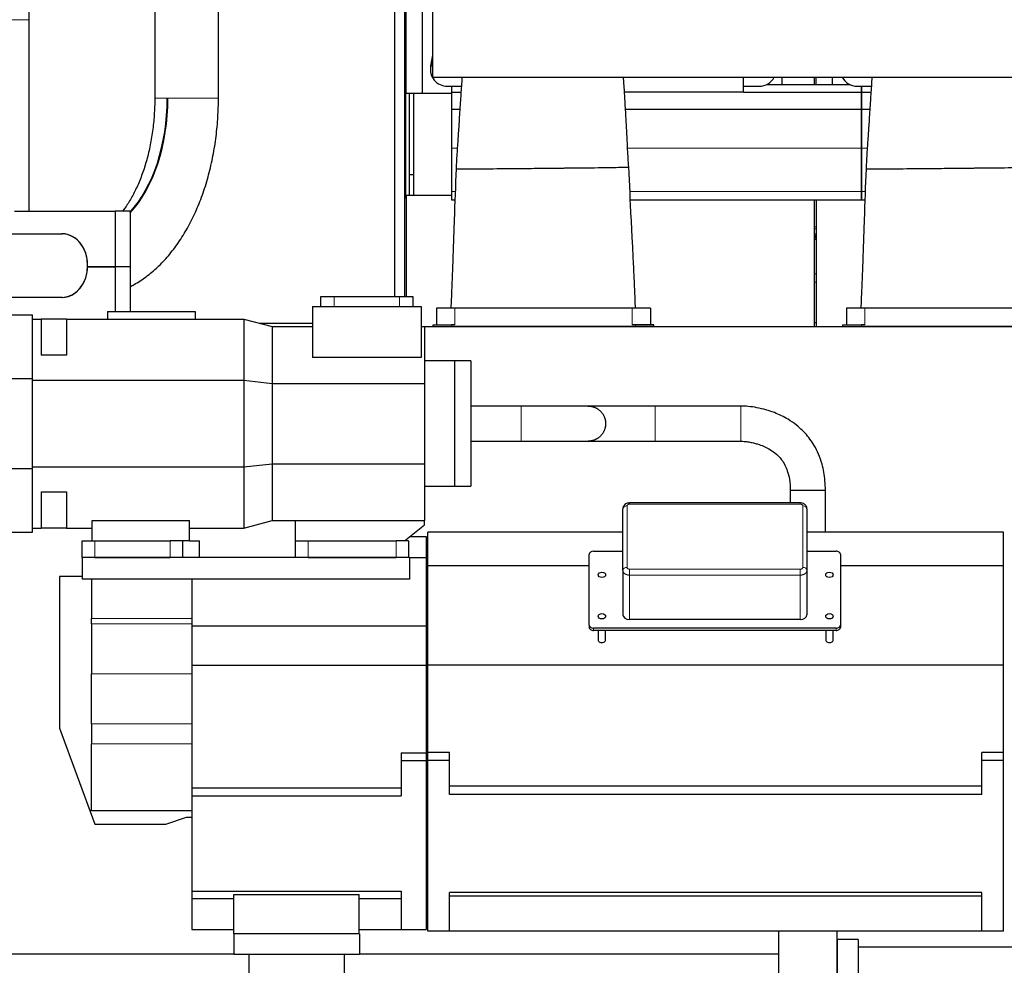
# Model space of a CAD drawing. Header units: inches. Extents: x 0 to 17820, y -10 to 12600.
# Tile 319 of 338: x 11968 to 13145, y 9274 to 10405. Entities that reach past the tile are written whole.
import ezdxf

# ---------------------------------------------------------------- set-up
doc = ezdxf.new("R2010")
doc.units = ezdxf.units.IN
doc.layers.add('1', color=7, linetype='Continuous', true_color=0xffffff)

msp = doc.modelspace()

# ---------------------------------------------------------------- linework, layer by layer
at = {"layer": '1', "color": 2, "linetype": 'Continuous', "lineweight": 25}
for p, q in [((12461.913, 10717.005), (12461.913, 10336.275)), ((12205.963, 10310.854), (12205.963, 10670.854)), ((12129.863, 10636.367), (12129.863, 10310.854)), ((12416.372, 10579.854), (12416.372, 10073.855)), ((12428.372, 10579.854), (12428.372, 10073.855)), ((12430.414, 10316.854), (12430.414, 10582.854)), ((12449.414, 10564.854), (12449.414, 10316.854)), ((12429.413, 10427.069), (12429.413, 10397.884)), ((11979.413, 10419.854), (11979.413, 10404.854)), ((11979.413, 10404.854), (11979.413, 10175.855)), ((12428.372, 10397.884), (12429.413, 10397.884)), ((12429.413, 10397.884), (12429.413, 10192.869)), ((12461.913, 10362.598), (12459.761, 10351.586)), ((12461.913, 10360.027), (12459.761, 10349.015)), ((12459.392, 10347.778), (12459.392, 10345.207)), ((12461.913, 10336.275), (14672.411, 10336.275)), ((12833.413, 10318.194), (12833.413, 10336.276)), ((12879.414, 10336.275), (12879.414, 10327.355)), ((12918.414, 10327.357), (12918.414, 10336.276)), ((12920.414, 10327.357), (12920.414, 10336.276)), ((12939.414, 10336.275), (12939.414, 10327.355)), ((12479.392, 10325.283), (12484.413, 10325.283)), ((12484.413, 10325.283), (12484.413, 10318.349)), ((12484.413, 10325.283), (12496.298, 10325.283)), ((12833.413, 10325.283), (12852.413, 10325.283)), ((12861.292, 10327.354), (12960.514, 10327.354)), ((12969.392, 10325.283), (12974.413, 10325.283)), ((12974.413, 10318.349), (12974.413, 10325.283)), ((12974.413, 10325.283), (12974.413, 10318.349)), ((12974.413, 10325.283), (12986.298, 10325.283)), ((12144.767, 10310.854), (12145.569, 10310.854)), ((12430.414, 10316.854), (12449.414, 10316.854)), ((12433.913, 10316.853), (12433.913, 10219.629)), ((12439.186, 10316.854), (12439.186, 10194.854)), ((12449.414, 10316.854), (12484.418, 10316.854)), ((12484.413, 10318.349), (12484.413, 10297.767)), ((12484.413, 10318.349), (12495.838, 10318.349)), ((12833.413, 10318.194), (12691.284, 10318.194)), ((12833.413, 10318.349), (12974.413, 10318.349)), ((12974.413, 10297.767), (12974.413, 10318.349)), ((12974.413, 10318.349), (12974.413, 10297.767)), ((12974.413, 10318.349), (12985.838, 10318.349)), ((12484.413, 10297.767), (12494.497, 10297.767)), ((12484.413, 10297.767), (12484.413, 10251.304)), ((12692.525, 10297.767), (12974.413, 10297.767)), ((12974.413, 10251.304), (12974.413, 10297.767)), ((12974.413, 10297.767), (12984.497, 10297.767)), ((12974.413, 10297.767), (12974.413, 10251.304)), ((12484.413, 10251.304), (12484.413, 10199.329)), ((12974.413, 10199.329), (12974.413, 10251.304)), ((12974.413, 10251.304), (12974.413, 10199.329)), ((12433.913, 10219.629), (12433.913, 10194.853)), ((12433.913, 10219.629), (12439.195, 10219.629)), ((12428.364, 10191.811), (12430.411, 10191.811)), ((12428.372, 10192.869), (12429.413, 10192.869)), ((12430.414, 10194.854), (12430.414, 10073.856)), ((12430.414, 10194.854), (12484.424, 10194.854)), ((12484.413, 10199.329), (12484.413, 10189.354)), ((12974.413, 10189.354), (12974.413, 10199.329)), ((12974.413, 10199.329), (12974.413, 10189.354)), ((12484.413, 10189.354), (12488.616, 10189.354)), ((12698.313, 10189.354), (12974.413, 10189.354)), ((12918.414, 10037.854), (12918.414, 10189.354)), ((12920.414, 10189.354), (12920.414, 10037.854)), ((12974.413, 10189.354), (12978.616, 10189.354)), ((11962.222, 10175.854), (12082.468, 10175.854)), ((12100.402, 10175.854), (12082.468, 10175.854)), ((12082.468, 10175.854), (12082.468, 10109.354)), ((12100.402, 10175.854), (12100.402, 10109.354)), ((11937.377, 10148.9), (12019.576, 10148.9)), ((12918.419, 10145.003), (12920.416, 10145.003)), ((12918.429, 10146.017), (12920.428, 10146.017)), ((12049.652, 10109.354), (12082.468, 10109.354)), ((12082.468, 10109.354), (12049.652, 10109.354)), ((12100.402, 10109.354), (12082.468, 10109.354)), ((12082.468, 10109.354), (12082.468, 10055.854)), ((12100.402, 10109.354), (12082.468, 10109.354)), ((12100.402, 10109.354), (12100.402, 10055.854)), ((12430.413, 10101.146), (12430.413, 10091.148)), ((12430.413, 10091.148), (12430.413, 10073.853)), ((12328.213, 10073.854), (12344.213, 10073.854)), ((12328.213, 10061.854), (12328.213, 10073.854)), ((12344.213, 10073.854), (12422.213, 10073.854)), ((12422.213, 10073.854), (12438.213, 10073.854)), ((12438.213, 10073.854), (12438.213, 10061.854)), ((12019.576, 10072.807), (11937.377, 10072.807)), ((12318.213, 10061.854), (12448.213, 10061.854)), ((12318.213, 10061.854), (12318.213, 10000.903)), ((12448.213, 10061.854), (12448.213, 10000.903)), ((11953.213, 10051.854), (11983.813, 10051.854)), ((11983.813, 9975.702), (11983.813, 10051.854)), ((12073.213, 10055.854), (12073.213, 10046.854)), ((12073.213, 10055.854), (12178.213, 10055.854)), ((12178.213, 10055.854), (12178.213, 10046.854)), ((12466.413, 10059.854), (12466.413, 10039.844)), ((12488.413, 10059.854), (12466.413, 10059.854)), ((12700.413, 10059.854), (12488.413, 10059.854)), ((12722.413, 10059.854), (12700.413, 10059.854)), ((12722.413, 10059.854), (12722.413, 10039.844)), ((12956.413, 10059.854), (12956.413, 10039.844)), ((12978.413, 10059.854), (12956.413, 10059.854)), ((13190.413, 10059.854), (12978.413, 10059.854)), ((11983.813, 10046.854), (11994.213, 10046.854)), ((12024.213, 10046.854), (11994.213, 10046.854)), ((11994.213, 10046.854), (11994.213, 10003.63)), ((12024.213, 10046.854), (12024.213, 10003.63)), ((12024.213, 10046.854), (12236.213, 10046.854)), ((12236.213, 10046.854), (12270.213, 10037.854)), ((12236.213, 10046.854), (12236.213, 9973.63)), ((12255.098, 10041.854), (12318.211, 10041.854)), ((12270.208, 10037.854), (12318.207, 10037.854)), ((12270.213, 10037.854), (12318.213, 10037.854)), ((12270.213, 10037.854), (12270.213, 9969.903)), ((12448.213, 10037.854), (12452.213, 10037.854)), ((12452.213, 10037.854), (12452.213, 9969.903)), ((12452.238, 10037.854), (13978.041, 10037.854)), ((12462.413, 10039.844), (12484.413, 10039.844)), ((12462.413, 10037.854), (12462.413, 10039.844)), ((12462.413, 10037.854), (12484.413, 10037.854)), ((12488.413, 10039.844), (12484.413, 10039.844)), ((12704.413, 10037.854), (12484.413, 10037.854)), ((12704.413, 10039.844), (12700.413, 10039.844)), ((12726.413, 10039.844), (12704.413, 10039.844)), ((12726.413, 10037.854), (12704.413, 10037.854)), ((12726.413, 10037.854), (12726.413, 10039.844)), ((12918.457, 10042.667), (12920.443, 10042.667)), ((12952.413, 10039.844), (12974.413, 10039.844)), ((12952.413, 10037.854), (12952.413, 10039.844)), ((12952.413, 10037.854), (12974.413, 10037.854)), ((12978.413, 10039.844), (12974.413, 10039.844)), ((13194.413, 10037.854), (12974.413, 10037.854)), ((12024.213, 10003.63), (11994.213, 10003.63)), ((12448.213, 10000.903), (12318.213, 10000.903)), ((12488.213, 9996.854), (12452.213, 9996.854)), ((12507.713, 9996.854), (12488.213, 9996.854)), ((12488.213, 9996.854), (12488.213, 9921.854)), ((12488.213, 9996.854), (12488.213, 9921.854)), ((12507.713, 9996.854), (12507.713, 9921.854)), ((11953.213, 9975.702), (11983.813, 9975.702)), ((11983.813, 9868.006), (11983.813, 9975.702)), ((11983.813, 9973.63), (12236.213, 9973.63)), ((12236.213, 9973.63), (12270.213, 9969.903)), ((12236.213, 9973.63), (12236.213, 9870.077)), ((12270.213, 9969.903), (12452.213, 9969.903)), ((12270.213, 9969.903), (12270.213, 9873.805)), ((12452.213, 9969.903), (12452.213, 9873.805)), ((12488.213, 9921.854), (12488.213, 9846.854)), ((12488.213, 9921.854), (12488.213, 9846.854)), ((12507.713, 9921.854), (12507.713, 9846.854)), ((12236.213, 9870.077), (12270.213, 9873.805)), ((12270.213, 9873.805), (12452.213, 9873.805)), ((12270.213, 9873.805), (12270.213, 9805.854)), ((12452.213, 9873.805), (12452.213, 9805.854)), ((11953.213, 9868.006), (11983.813, 9868.006)), ((11983.813, 9870.077), (12236.213, 9870.077)), ((11983.813, 9791.854), (11983.813, 9868.006)), ((12236.213, 9870.077), (12236.213, 9796.854)), ((11994.213, 9840.077), (11994.213, 9796.854)), ((11994.213, 9840.077), (12024.213, 9840.077)), ((12024.213, 9840.077), (12024.213, 9796.854)), ((12452.213, 9846.854), (12488.213, 9846.854)), ((12488.213, 9846.854), (12507.713, 9846.854)), ((12901.313, 9827.007), (12697.304, 9827.007)), ((12689.308, 9746.345), (12689.308, 9819.887)), ((12909.308, 9819.887), (12909.308, 9746.345)), ((12055.213, 9781.854), (12055.213, 9805.847)), ((12055.213, 9805.847), (12171.213, 9805.847)), ((12171.213, 9781.854), (12171.213, 9805.847)), ((12236.213, 9796.854), (12270.213, 9805.854)), ((12270.213, 9805.854), (12298.213, 9805.854)), ((12298.213, 9781.854), (12298.213, 9805.854)), ((12298.213, 9805.854), (12452.213, 9805.854)), ((12452.213, 9800.854), (12452.213, 9805.854)), ((11953.213, 9791.854), (11983.813, 9791.854)), ((11983.813, 9796.854), (11994.213, 9796.854)), ((12024.213, 9796.854), (11994.213, 9796.854)), ((12024.213, 9796.854), (12055.213, 9796.854)), ((12171.213, 9796.854), (12236.213, 9796.854)), ((12428.213, 9781.854), (12452.213, 9800.854)), ((12456.213, 9751.854), (12456.213, 9791.854)), ((12689.316, 9791.854), (12456.213, 9791.854)), ((13144.213, 9791.854), (12909.304, 9791.854)), ((13144.213, 9751.854), (13144.213, 9791.854)), ((12043.213, 9781.854), (12058.213, 9781.854)), ((12043.213, 9761.854), (12043.213, 9781.854)), ((12058.213, 9781.854), (12148.213, 9781.854)), ((12163.213, 9781.854), (12148.213, 9781.854)), ((12171.213, 9781.854), (12163.213, 9781.854)), ((12163.213, 9781.854), (12163.213, 9761.854)), ((12171.213, 9781.854), (12183.213, 9781.854)), ((12183.213, 9761.854), (12183.213, 9781.854)), ((12298.213, 9781.854), (12313.213, 9781.854)), ((12298.213, 9761.854), (12298.213, 9781.854)), ((12313.213, 9781.854), (12418.213, 9781.854)), ((12433.213, 9781.854), (12418.213, 9781.854)), ((12433.213, 9781.854), (12433.213, 9761.854)), ((12434.529, 9786.854), (12454.213, 9786.854)), ((12454.213, 9786.854), (12454.213, 9761.854)), ((12654.241, 9769.28), (12689.308, 9769.28)), ((12909.305, 9769.28), (12944.241, 9769.28)), ((12434.213, 9761.854), (12043.213, 9761.854)), ((12043.213, 9761.854), (12043.213, 9735.848)), ((12058.213, 9761.854), (12148.213, 9761.854)), ((12313.213, 9761.854), (12418.213, 9761.854)), ((12434.213, 9761.854), (12454.213, 9761.854)), ((12434.213, 9761.854), (12434.213, 9735.848)), ((12454.213, 9761.854), (12454.213, 9679.854)), ((12649.241, 9680.892), (12649.241, 9765.745)), ((12949.241, 9765.745), (12949.241, 9680.892)), ((12456.213, 9632.854), (12456.213, 9751.854)), ((12649.251, 9751.854), (12456.213, 9751.854)), ((12689.308, 9746.345), (12689.308, 9693.312)), ((12909.308, 9746.345), (12909.308, 9693.312)), ((13144.213, 9751.854), (12949.24, 9751.854)), ((13144.213, 9632.854), (13144.213, 9751.854)), ((12016.213, 9738.854), (12016.213, 9557.854)), ((12043.216, 9738.854), (12016.213, 9738.854)), ((12434.213, 9735.848), (12043.213, 9735.848)), ((12054.213, 9735.848), (12054.213, 9688.738)), ((12174.213, 9735.848), (12174.213, 9679.854)), ((12054.213, 9682.525), (12054.213, 9688.738)), ((12901.313, 9687.657), (12697.304, 9687.657)), ((12054.213, 9682.525), (12054.213, 9622.7)), ((12174.213, 9679.854), (12174.213, 9632.854)), ((12174.213, 9679.854), (12454.213, 9679.854)), ((12454.213, 9679.854), (12454.213, 9632.854)), ((12649.241, 9680.892), (12649.241, 9678.063)), ((12944.241, 9677.356), (12654.241, 9677.356)), ((12944.241, 9674.528), (12654.241, 9674.528)), ((12659.741, 9674.528), (12659.741, 9663.214)), ((12668.741, 9663.214), (12668.741, 9674.528)), ((12931.741, 9674.528), (12931.741, 9663.214)), ((12940.741, 9663.214), (12940.741, 9674.528)), ((12949.241, 9680.892), (12949.241, 9678.063)), ((12174.213, 9632.854), (12174.213, 9486.232)), ((12174.213, 9632.854), (12454.213, 9632.854)), ((12454.213, 9632.854), (12454.213, 9528.232)), ((12456.213, 9528.768), (12456.213, 9632.854)), ((13144.213, 9632.854), (12456.213, 9632.854)), ((13144.213, 9528.768), (13144.213, 9632.854)), ((12054.213, 9562.7), (12054.213, 9622.7)), ((12016.213, 9557.854), (12058.069, 9442.854)), ((12054.213, 9562.7), (12054.213, 9538.854)), ((12054.213, 9458.854), (12054.213, 9538.854)), ((12424.213, 9528.232), (12454.213, 9528.232)), ((12424.213, 9528.232), (12424.213, 9518.854)), ((12454.213, 9528.232), (12454.213, 9518.854)), ((12456.213, 9518.854), (12456.213, 9528.768)), ((12482.213, 9528.768), (12456.213, 9528.768)), ((12482.213, 9518.854), (12482.213, 9528.768)), ((13118.213, 9518.854), (13118.213, 9528.768)), ((13144.213, 9528.768), (13118.213, 9528.768)), ((13144.213, 9518.854), (13144.213, 9528.768)), ((12424.213, 9518.854), (12424.213, 9476.854)), ((12424.213, 9518.854), (12454.213, 9518.854)), ((12454.213, 9518.854), (12454.213, 9316.854)), ((12456.213, 9314.854), (12456.213, 9518.854)), ((12482.213, 9518.854), (12456.213, 9518.854)), ((12482.213, 9478.354), (12482.213, 9518.854)), ((13118.213, 9478.354), (13118.213, 9518.854)), ((13144.213, 9518.854), (13118.213, 9518.854)), ((13144.213, 9314.854), (13144.213, 9518.854)), ((12174.213, 9486.232), (12424.213, 9486.232)), ((12174.213, 9486.232), (12174.213, 9476.854)), ((13118.213, 9488.268), (12482.213, 9488.268)), ((12174.213, 9476.854), (12174.213, 9362.854)), ((12174.213, 9476.854), (12424.213, 9476.854)), ((13118.213, 9478.354), (12482.213, 9478.354)), ((12174.213, 9458.854), (12054.213, 9458.854)), ((12143.213, 9442.854), (12167.865, 9451.354)), ((12167.865, 9451.354), (12174.214, 9451.354)), ((12058.069, 9442.854), (12143.213, 9442.854)), ((12174.213, 9362.854), (12424.213, 9362.854)), ((12174.213, 9362.854), (12174.213, 9353.805)), ((12224.213, 9311.854), (12224.213, 9358.834)), ((12224.213, 9358.834), (12374.213, 9358.834)), ((12374.213, 9311.854), (12374.213, 9358.834)), ((12424.213, 9362.854), (12424.213, 9316.854)), ((12482.213, 9314.854), (12482.213, 9361.354)), ((13118.213, 9361.354), (12482.213, 9361.354)), ((13118.213, 9356.854), (12482.213, 9356.854)), ((13118.213, 9314.854), (13118.213, 9361.354)), ((12174.213, 9353.805), (12174.213, 9316.854)), ((12174.213, 9353.805), (12224.213, 9353.805)), ((12374.213, 9353.805), (12424.213, 9353.805)), ((12174.213, 9316.854), (12224.213, 9316.854)), ((12374.213, 9311.854), (12224.213, 9311.854)), ((12224.413, 9311.854), (12224.413, 9286.854)), ((12374.413, 9311.854), (12374.211, 9311.854)), ((12374.213, 9316.854), (12424.213, 9316.854)), ((12374.413, 9311.854), (12374.413, 9286.854)), ((12424.213, 9316.854), (12454.213, 9316.854)), ((12482.213, 9314.854), (12456.213, 9314.854)), ((13118.213, 9314.854), (12482.213, 9314.854)), ((12875.413, 9314.853), (12875.413, 9264.854)), ((12945.413, 9244.854), (12945.413, 9314.853)), ((13144.213, 9314.854), (13118.213, 9314.854)), ((12970.413, 9304.854), (12945.413, 9304.854)), ((12945.413, 9304.854), (12945.413, 9244.854)), ((12970.413, 9304.854), (12970.413, 9244.854)), ((11939.413, 9287.884), (12224.469, 9287.884)), ((12374.413, 9286.854), (12224.413, 9286.854)), ((12242.263, 9286.854), (12242.263, 9229.354)), ((12356.563, 9229.354), (12356.563, 9286.854)), ((12374.423, 9287.884), (12875.435, 9287.884))]:
    msp.add_line(p, q, dxfattribs=at)
at = {"layer": '1', "color": 110, "linetype": 'Continuous', "lineweight": 13}
for p, q in [((11979.413, 10404.854), (11938.413, 10404.854)), ((12459.761, 10349.015), (12459.761, 10351.586)), ((12144.767, 10310.854), (12129.863, 10310.854)), ((12205.963, 10310.854), (12145.569, 10310.854)), ((12484.413, 10251.304), (12491.402, 10251.304)), ((12694.988, 10251.304), (12974.413, 10251.304)), ((12974.413, 10251.304), (12981.402, 10251.304)), ((12484.413, 10199.329), (12488.984, 10199.329)), ((12697.831, 10199.329), (12974.413, 10199.329)), ((12974.413, 10199.329), (12978.984, 10199.329)), ((12918.429, 10157.134), (12920.428, 10157.134)), ((12918.419, 10144.253), (12920.416, 10144.253)), ((12918.429, 10154.934), (12920.428, 10154.934)), ((12918.429, 10154.586), (12920.428, 10154.586)), ((12918.429, 10148.803), (12920.428, 10148.803)), ((12918.429, 10148.497), (12920.428, 10148.497)), ((12918.429, 10148.225), (12920.428, 10148.225)), ((12918.429, 10146.844), (12920.428, 10146.844)), ((12918.419, 10142.838), (12920.416, 10142.838)), ((12918.419, 10142.155), (12920.416, 10142.155)), ((12918.457, 10101.146), (12920.443, 10101.146)), ((12918.457, 10091.148), (12920.443, 10091.148)), ((12344.213, 10073.854), (12344.213, 10061.854)), ((12422.213, 10061.854), (12422.213, 10073.854)), ((12488.413, 10059.854), (12488.413, 10039.844)), ((12700.413, 10059.854), (12700.413, 10039.844)), ((12978.413, 10059.854), (12978.413, 10039.844)), ((12484.413, 10037.854), (12484.413, 10039.844)), ((12704.413, 10037.854), (12704.413, 10039.844)), ((12974.413, 10037.854), (12974.413, 10039.844)), ((12697.304, 9827.007), (12697.304, 9825.543)), ((12901.313, 9827.006), (12901.313, 9825.543)), ((12694.308, 9823.423), (12694.308, 9749.881)), ((12901.313, 9825.543), (12697.304, 9825.543)), ((12904.308, 9749.881), (12904.308, 9823.423)), ((12058.213, 9781.854), (12058.213, 9761.854)), ((12148.213, 9761.854), (12148.213, 9781.854)), ((12313.213, 9781.854), (12313.213, 9761.854)), ((12418.213, 9761.854), (12418.213, 9781.854)), ((12697.304, 9747.761), (12901.313, 9747.761)), ((12697.304, 9740.69), (12697.304, 9747.761)), ((12901.313, 9740.69), (12901.313, 9747.761)), ((12697.304, 9740.69), (12697.304, 9687.657)), ((12901.313, 9740.69), (12697.304, 9740.69)), ((12901.313, 9740.69), (12901.313, 9687.657)), ((12054.213, 9688.738), (12174.213, 9688.738)), ((12174.213, 9682.525), (12054.213, 9682.525)), ((12654.241, 9677.356), (12654.241, 9674.528)), ((12944.241, 9677.356), (12944.241, 9674.528)), ((12054.213, 9622.7), (12174.213, 9622.7)), ((12174.213, 9562.7), (12054.213, 9562.7)), ((12054.213, 9538.854), (12174.213, 9538.854))]:
    msp.add_line(p, q, dxfattribs=at)
at = {"layer": '1', "color": 2, "linetype": 'Continuous', "lineweight": 25}
for centre, major_axis, ratio, start_param, end_param in [((12479.392, 10345.207), (20, 0), 0.9961947, 2.94929469, 4.71238898), ((12479.392, 10347.778), (20, 0), 0.9961947, 2.94929469, 3.14160971), ((12852.413, 10345.207), (20, 0), 0.9961947, 4.71238898, 5.81826394), ((12969.392, 10345.207), (20, 0), 0.9961947, 3.60651564, 4.71238898), ((12047.949, 10310.854), (0, 161.953), 0.59781459, 3.71414791, 4.71238898), ((12048.751, 10310.854), (0, -161.953), 0.59781459, 0.56273778, 1.57079633), ((12019.175, 10110.854), (0, 38.05), 0.8016344, 3.12845167, 6.29632629), ((12019.175, 10110.854), (0, -38.05), 0.8016344, 0.01314098, 3.12845167), ((12654.241, 9765.745), (5, 0), 0.70710678, 1.57079633, 3.14159265), ((12944.241, 9765.745), (5, 0), 0.70710678, 0, 1.57079633), ((12697.311, 9693.317), (8.002, 0.01), 0.70731794, 3.14071742, 4.71063955), ((12901.306, 9693.317), (-8.002, 0.01), 0.70731794, 1.57254576, 3.14246789), ((12654.241, 9680.892), (5, 0), 0.70710678, 3.14159265, 4.71238898), ((12654.241, 9678.063), (5, 0), 0.70710678, 3.14159265, 4.71238898), ((12944.241, 9680.892), (5, 0), 0.70710678, 4.71238898, 6.28318531), ((12944.241, 9678.063), (5, 0), 0.70710678, 4.71238898, 6.28318531), ((12664.241, 9663.214), (4.5, 0), 0.70710678, 3.14159265, 6.28318531), ((12936.241, 9663.214), (4.5, 0), 0.70710678, 3.14159265, 6.28318531)]:
    msp.add_ellipse(centre, major_axis=major_axis, ratio=ratio, start_param=start_param, end_param=end_param, dxfattribs=at)
at = {"layer": '1', "color": 110, "linetype": 'Continuous', "lineweight": 13}
for centre, start_param, end_param in [((12694.308, 9819.887), 4.71238898, 6.28318531), ((12904.308, 9819.887), 3.14159265, 4.71238898), ((12694.308, 9746.345), 4.71238898, 6.28318531), ((12904.308, 9746.345), 3.14159265, 4.71238898)]:
    msp.add_ellipse(centre, major_axis=(-5, 0), ratio=0.70710678, start_param=start_param, end_param=end_param, dxfattribs=at)
at = {"layer": '1', "color": 2, "linetype": 'Continuous', "lineweight": 25}
for centre, major_axis in [((12664.241, 9740.996), (-4.5, 0)), ((12936.241, 9740.996), (4.5, 0)), ((12664.241, 9691.498), (4.5, 0)), ((12936.241, 9691.498), (4.5, 0))]:
    msp.add_ellipse(centre, major_axis=major_axis, ratio=0.70710678, dxfattribs=at)
for points, knots in [([(12497.064, 10336.429), (12496.81, 10332.803), (12496.114, 10322.708), (12494.93, 10304.746), (12493.661, 10284.559), (12492.393, 10264.94), (12490.98, 10246.332), (12490.3, 10233.401), (12489.983, 10226.57)], [0, 0, 0, 0, 0.10765111, 0.29543253, 0.50738456, 0.65877981, 0.8202712, 1, 1, 1, 1]), ([(12696.392, 10228.704), (12695.897, 10235.717), (12694.985, 10249.664), (12694.145, 10269.85), (12692.98, 10290.074), (12691.934, 10307.947), (12691.032, 10322.219), (12690.481, 10330.898), (12690.222, 10334.954), (12690.137, 10336.288)], [0, 0, 0, 0, 0.18930475, 0.37762609, 0.54704374, 0.74597351, 0.87970486, 0.96029408, 1, 1, 1, 1]), ([(12987.064, 10336.429), (12986.81, 10332.803), (12986.114, 10322.708), (12984.93, 10304.746), (12983.661, 10284.559), (12982.393, 10264.94), (12980.98, 10246.332), (12980.3, 10233.401), (12979.983, 10226.57)], [0, 0, 0, 0, 0.10765111, 0.29543253, 0.50738456, 0.65877981, 0.8202712, 1, 1, 1, 1]), ([(12129.863, 10310.854), (12129.863, 10307.464), (12129.693, 10297.529), (12128.58, 10281.101), (12125.974, 10261.986), (12122.152, 10243.639), (12117.207, 10226.36), (12111.268, 10210.418), (12104.493, 10196.057), (12097.698, 10184.536), (12093.156, 10178.188), (12091.197, 10175.668)], [0, 0, 0, 0, 0.06322536, 0.18587724, 0.30835532, 0.43042365, 0.55191281, 0.67267458, 0.7926068, 0.91169933, 1, 1, 1, 1]), ([(12100.491, 10085.644), (12102.059, 10086.444), (12108.605, 10089.954), (12119.805, 10097.256), (12133.52, 10108.8), (12146.413, 10122.438), (12158.342, 10138.066), (12169.16, 10155.523), (12178.735, 10174.591), (12186.965, 10195.029), (12193.78, 10216.591), (12199.137, 10239.043), (12203.006, 10262.163), (12205.327, 10285.316), (12205.934, 10301.625), (12205.963, 10309.995), (12205.963, 10310.854)], [0, 0, 0, 0, 0.02367823, 0.0996717, 0.17739276, 0.25685787, 0.33778765, 0.41972157, 0.50218223, 0.58476081, 0.6672246, 0.74950386, 0.83159985, 0.91355455, 0.99113057, 1, 1, 1, 1]), ([(12489.983, 10226.57), (12489.195, 10206.208), (12488.076, 10175.607), (12486.919, 10142.305), (12486.379, 10125.246), (12485.967, 10113.987), (12485.379, 10099.001), (12484.64, 10080.853), (12484.071, 10067.144), (12483.765, 10059.862)], [0, 0, 0, 0, 0.36642877, 0.55066595, 0.59922757, 0.67337039, 0.75326206, 0.86892468, 1, 1, 1, 1]), ([(12489.983, 10226.57), (12489.983, 10226.569), (12489.977, 10226.561), (12489.959, 10226.55), (12490.046, 10226.538), (12490.295, 10226.519), (12491.152, 10226.496), (12494.159, 10226.47), (12500.907, 10226.467), (12513.627, 10226.522), (12529.802, 10226.63), (12544.637, 10226.754), (12555.837, 10226.857), (12561.574, 10226.913), (12564.38, 10226.941), (12565.044, 10226.948)], [0, 0, 0, 0, 0.00314393, 0.04148455, 0.06065486, 0.07982517, 0.1565064, 0.23318764, 0.38655011, 0.53991258, 0.69327506, 0.84663753, 0.92331876, 0.98562227, 1, 1, 1, 1]), ([(12565.044, 10226.948), (12565.929, 10226.957), (12570.017, 10226.998), (12578.126, 10227.079), (12593.283, 10227.232), (12606.693, 10227.367), (12617.335, 10227.474), (12621.188, 10227.513), (12626.304, 10227.565), (12636.326, 10227.671), (12651.317, 10227.842), (12668.173, 10228.06), (12682.094, 10228.269), (12690.051, 10228.417), (12693.504, 10228.502), (12694.9, 10228.544), (12695.667, 10228.573), (12696.164, 10228.599), (12696.4, 10228.622), (12696.382, 10228.642), (12696.394, 10228.67), (12696.382, 10228.69), (12696.392, 10228.704)], [0, 0, 0, 0, 0.0131787, 0.05271481, 0.10542963, 0.21085925, 0.22403795, 0.23721666, 0.26357406, 0.31628888, 0.4217185, 0.52714813, 0.63257775, 0.73800738, 0.79072219, 0.8170796, 0.84343701, 0.86979441, 0.89615182, 0.92250923, 0.94886663, 1, 1, 1, 1]), ([(12704.477, 10059.86), (12704.149, 10067.539), (12703.531, 10081.805), (12702.702, 10100.606), (12702.005, 10115.908), (12701.454, 10127.334), (12700.949, 10136.781), (12700.54, 10144.6), (12700.146, 10152.26), (12699.758, 10159.909), (12698.484, 10185.388), (12697.364, 10208.319), (12696.392, 10228.704)], [0, 0, 0, 0, 0.13641521, 0.25341554, 0.33398994, 0.40828243, 0.45642845, 0.50187799, 0.54724722, 0.59255195, 0.637808, 1, 1, 1, 1]), ([(12979.983, 10226.57), (12979.195, 10206.208), (12978.076, 10175.607), (12976.919, 10142.305), (12976.379, 10125.246), (12975.967, 10113.987), (12975.379, 10099.001), (12974.64, 10080.853), (12974.071, 10067.144), (12973.765, 10059.862)], [0, 0, 0, 0, 0.36642877, 0.55066595, 0.59922757, 0.67337039, 0.75326206, 0.86892468, 1, 1, 1, 1]), ([(12979.983, 10226.57), (12979.983, 10226.569), (12979.977, 10226.561), (12979.959, 10226.55), (12980.046, 10226.538), (12980.295, 10226.519), (12981.152, 10226.496), (12984.159, 10226.47), (12990.907, 10226.467), (13003.627, 10226.522), (13019.802, 10226.63), (13034.637, 10226.754), (13045.837, 10226.857), (13051.574, 10226.913), (13054.38, 10226.941), (13055.044, 10226.948)], [0, 0, 0, 0, 0.00314393, 0.04148455, 0.06065486, 0.07982517, 0.1565064, 0.23318764, 0.38655011, 0.53991258, 0.69327506, 0.84663753, 0.92331876, 0.98562227, 1, 1, 1, 1]), ([(13055.044, 10226.948), (13055.929, 10226.957), (13060.017, 10226.998), (13068.126, 10227.079), (13083.283, 10227.232), (13096.693, 10227.367), (13107.335, 10227.474), (13111.188, 10227.513), (13116.304, 10227.565), (13126.326, 10227.671), (13141.317, 10227.842), (13158.173, 10228.06), (13172.094, 10228.269), (13180.051, 10228.417), (13183.504, 10228.502), (13184.9, 10228.544), (13185.667, 10228.573), (13186.164, 10228.599), (13186.4, 10228.622), (13186.382, 10228.642), (13186.394, 10228.67), (13186.382, 10228.69), (13186.392, 10228.704)], [0, 0, 0, 0, 0.0131787, 0.05271481, 0.10542963, 0.21085925, 0.22403795, 0.23721666, 0.26357406, 0.31628888, 0.4217185, 0.52714813, 0.63257775, 0.73800738, 0.79072219, 0.8170796, 0.84343701, 0.86979441, 0.89615182, 0.92250923, 0.94886663, 1, 1, 1, 1]), ([(12567.719, 9942.854), (12564.384, 9942.854), (12557.715, 9942.854), (12547.713, 9942.854), (12531.046, 9942.854), (12517.713, 9942.854), (12507.713, 9942.854)], [0, 0, 0, 0, 0.16675479, 0.33340383, 0.50005287, 1, 1, 1, 1]), ([(12647.713, 9942.854), (12647.685, 9942.854), (12647.456, 9942.854), (12646.364, 9942.854), (12643.916, 9942.854), (12639.154, 9942.854), (12630.818, 9942.854), (12619.155, 9942.854), (12604.302, 9942.854), (12590.992, 9942.854), (12580.835, 9942.854), (12574.346, 9942.854), (12569.95, 9942.854), (12567.719, 9942.854)], [0, 0, 0, 0, 0.04746768, 0.11177135, 0.18723296, 0.31130113, 0.44016815, 0.57053763, 0.70436373, 0.84614691, 0.89599842, 0.94734467, 1, 1, 1, 1]), ([(12727.769, 9942.854), (12725.759, 9942.854), (12721.039, 9942.854), (12713.181, 9942.854), (12702.28, 9942.854), (12689.156, 9942.854), (12675.111, 9942.854), (12663.018, 9942.854), (12654.024, 9942.854), (12649.684, 9942.854), (12647.99, 9942.854), (12647.697, 9942.854), (12647.713, 9942.854)], [0, 0, 0, 0, 0.04743663, 0.11176061, 0.18722554, 0.31130595, 0.44018502, 0.5705667, 0.70440534, 0.84620185, 0.92150119, 1, 1, 1, 1]), ([(12830.402, 9942.854), (12824.7, 9942.854), (12813.293, 9942.854), (12796.179, 9942.854), (12780.489, 9942.854), (12766.225, 9942.854), (12753.388, 9942.854), (12740.569, 9942.854), (12732.03, 9942.854), (12727.769, 9942.854)], [0, 0, 0, 0, 0.16667173, 0.33344485, 0.50022085, 0.62530227, 0.7503839, 0.87546544, 1, 1, 1, 1]), ([(12931.413, 9841.877), (12931.426, 9845.762), (12931.101, 9853.141), (12929.722, 9863.665), (12927.289, 9874.424), (12923.584, 9885.099), (12917.201, 9897.849), (12908.474, 9909.674), (12897.497, 9919.875), (12885.294, 9928.316), (12872.875, 9934.316), (12860.279, 9938.522), (12849.833, 9940.983), (12839.804, 9942.474), (12833.366, 9942.815), (12830.402, 9942.854)], [0, 0, 0, 0, 0.07265371, 0.13868237, 0.19878671, 0.27938015, 0.35001157, 0.46573068, 0.55279301, 0.63008201, 0.74341014, 0.81012018, 0.87896995, 0.94453478, 1, 1, 1, 1]), ([(12507.713, 9900.854), (12517.713, 9900.854), (12531.046, 9900.854), (12547.713, 9900.854), (12557.715, 9900.854), (12564.384, 9900.854), (12567.719, 9900.854)], [0, 0, 0, 0, 0.49994713, 0.66659617, 0.83324521, 1, 1, 1, 1]), ([(12567.719, 9900.854), (12571.052, 9900.854), (12577.548, 9900.854), (12589.957, 9900.854), (12604.301, 9900.854), (12619.155, 9900.854), (12630.818, 9900.854), (12639.155, 9900.854), (12643.652, 9900.854), (12645.935, 9900.854), (12647.001, 9900.854), (12647.578, 9900.854), (12647.699, 9900.854), (12647.713, 9900.854)], [0, 0, 0, 0, 0.07851918, 0.15382158, 0.29560554, 0.42943238, 0.55980257, 0.68867029, 0.81273915, 0.87017948, 0.92211793, 0.96625164, 1, 1, 1, 1]), ([(12647.713, 9900.854), (12647.68, 9900.854), (12648.164, 9900.854), (12650.789, 9900.854), (12656.952, 9900.854), (12668.326, 9900.854), (12681.627, 9900.854), (12695.357, 9900.854), (12706.538, 9900.854), (12714.663, 9900.854), (12719.792, 9900.854), (12724.084, 9900.854), (12726.648, 9900.854), (12727.769, 9900.854)], [0, 0, 0, 0, 0.10127751, 0.1926581, 0.35271648, 0.49367155, 0.62342669, 0.74369369, 0.85117974, 0.89818181, 0.93933731, 0.97352641, 1, 1, 1, 1]), ([(12727.769, 9900.854), (12733.456, 9900.854), (12744.848, 9900.854), (12761.946, 9900.854), (12777.636, 9900.854), (12791.9, 9900.854), (12804.738, 9900.854), (12817.569, 9900.854), (12826.121, 9900.854), (12830.394, 9900.854)], [0, 0, 0, 0, 0.16624072, 0.33302879, 0.49981646, 0.62490839, 0.74999908, 0.87509439, 1, 1, 1, 1]), ([(12830.394, 9900.854), (12831.714, 9900.828), (12834.855, 9900.671), (12839.86, 9900.01), (12845.212, 9898.945), (12851.16, 9897.332), (12857.337, 9895.091), (12864.37, 9891.644), (12871.906, 9886.594), (12880.197, 9878.096), (12885.86, 9867.019), (12888.847, 9854.332), (12889.486, 9846.421), (12889.413, 9841.863)], [0, 0, 0, 0, 0.04208799, 0.10047706, 0.16102457, 0.21628969, 0.29721808, 0.37046938, 0.4660454, 0.58564318, 0.74581605, 0.8561566, 1, 1, 1, 1]), ([(12931.413, 9791.852), (12931.413, 9792.279), (12931.413, 9796.642), (12931.413, 9805.023), (12931.413, 9817.086), (12931.413, 9829.398), (12931.413, 9837.692), (12931.413, 9841.877)], [0, 0, 0, 0, 0.02560225, 0.26163577, 0.50263765, 0.74899637, 1, 1, 1, 1]), ([(12697.304, 9826.917), (12696.853, 9826.955), (12695.323, 9826.957), (12692.951, 9826.079), (12690.778, 9824.288), (12689.543, 9822.118), (12689.342, 9820.617), (12689.356, 9819.883)], [0, 0, 0, 0, 0.11031407, 0.38304602, 0.60946585, 0.82029878, 1, 1, 1, 1]), ([(12909.213, 9819.948), (12909.249, 9820.178), (12909.339, 9821.218), (12908.646, 9823.007), (12907.191, 9824.941), (12905.076, 9826.313), (12903.001, 9827.001), (12901.707, 9826.94), (12901.316, 9826.89)], [0, 0, 0, 0, 0.05880606, 0.2685452, 0.46774146, 0.67493723, 0.90351428, 1, 1, 1, 1]), ([(13176.247, 9295.854), (13162.612, 9295.854), (13133.108, 9295.854), (13086.035, 9295.854), (13035.733, 9295.854), (12996.626, 9295.854), (12975.089, 9295.854), (12970.416, 9295.854)], [0, 0, 0, 0, 0.19872874, 0.43002794, 0.68608376, 0.93189157, 1, 1, 1, 1])]:
    msp.add_open_spline(points, degree=3, knots=knots, dxfattribs=at)
at = {"layer": '1', "color": 110, "linetype": 'Continuous', "lineweight": 13}
for points in [[(12567.719, 9942.854), (12567.719, 9942.854), (12567.719, 9942.854), (12567.719, 9942.854), (12567.72, 9942.854), (12567.721, 9939.141), (12567.722, 9929.278), (12567.722, 9921.854)], [(12727.769, 9942.854), (12727.769, 9942.854), (12727.769, 9942.854), (12727.769, 9942.854), (12727.774, 9942.854), (12727.781, 9939.141), (12727.784, 9929.278), (12727.784, 9921.854)], [(12830.402, 9942.854), (12830.402, 9942.854), (12830.402, 9942.854), (12830.402, 9942.854), (12830.402, 9942.854), (12830.401, 9939.141), (12830.4, 9929.278), (12830.398, 9921.854)]]:
    msp.add_rational_spline(points, [1.01661171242, 1.0166117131, 1.01661171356, 1.01661171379, 1.01661171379, 0.958470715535, 1.01661171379, 1.01661171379], degree=4, knots=[0, 0, 0, 0, 0, 0.0000625, 0.0000625, 0.0000625, 1, 1, 1, 1, 1], dxfattribs=at)
at = {"layer": '1', "color": 2, "linetype": 'Continuous', "lineweight": 25}
for points in [[(12647.711, 9942.854), (12647.712, 9942.854), (12647.712, 9942.854), (12647.712, 9942.854), (12655.138, 9942.854), (12665.001, 9939.141), (12668.713, 9929.278), (12668.713, 9921.854)], [(12931.413, 9841.877), (12931.413, 9841.877), (12931.413, 9841.877), (12931.413, 9841.877), (12931.413, 9841.877), (12927.701, 9841.876), (12917.837, 9841.873), (12910.413, 9841.87)]]:
    msp.add_rational_spline(points, [1.01661171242, 1.0166117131, 1.01661171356, 1.01661171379, 1.01661171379, 0.958470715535, 1.01661171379, 1.01661171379], degree=4, knots=[0, 0, 0, 0, 0, 0.0000625, 0.0000625, 0.0000625, 1, 1, 1, 1, 1], dxfattribs=at)
at = {"layer": '1', "color": 110, "linetype": 'Continuous', "lineweight": 13}
for points in [[(12567.722, 9921.854), (12567.722, 9914.429), (12567.721, 9904.566), (12567.72, 9900.854), (12567.719, 9900.854)], [(12727.784, 9921.854), (12727.784, 9914.429), (12727.781, 9904.566), (12727.774, 9900.854), (12727.769, 9900.854)], [(12830.398, 9921.854), (12830.397, 9914.429), (12830.395, 9904.566), (12830.394, 9900.853), (12830.394, 9900.854)]]:
    msp.add_rational_spline(points, [1.01661171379, 1.01661171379, 0.958470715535, 1.01661171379, 1.01661171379], degree=4, dxfattribs=at)
at = {"layer": '1', "color": 2, "linetype": 'Continuous', "lineweight": 25}
for points in [[(12668.713, 9921.854), (12668.713, 9914.429), (12665.001, 9904.566), (12655.138, 9900.854), (12647.713, 9900.854)], [(12910.413, 9841.87), (12902.988, 9841.868), (12893.125, 9841.865), (12889.413, 9841.863), (12889.413, 9841.863)]]:
    msp.add_rational_spline(points, [1.01661171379, 1.01661171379, 0.958470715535, 1.01661171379, 1.01661171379], degree=4, dxfattribs=at)
msp.add_open_spline([(12889.413, 9841.863), (12889.413, 9836.91), (12889.413, 9831.957), (12889.413, 9827.004)], degree=3, dxfattribs=at)
at = {"layer": '1', "color": 110, "linetype": 'Continuous', "lineweight": 13}
for points, knots in [([(12697.304, 9825.543), (12697.205, 9825.543), (12697.009, 9825.536), (12696.719, 9825.505), (12696.529, 9825.472), (12696.412, 9825.447), (12696.388, 9825.441), (12696.341, 9825.43), (12696.318, 9825.425), (12696.248, 9825.407), (12696.202, 9825.395), (12696.066, 9825.355), (12695.889, 9825.296), (12695.722, 9825.225), (12695.6, 9825.167), (12695.54, 9825.137), (12695.481, 9825.105), (12695.442, 9825.084), (12695.423, 9825.073), (12695.327, 9825.018), (12695.182, 9824.924), (12694.985, 9824.771), (12694.869, 9824.66), (12694.8, 9824.588), (12694.787, 9824.573), (12694.76, 9824.543), (12694.747, 9824.529), (12694.709, 9824.484), (12694.685, 9824.453), (12694.616, 9824.362), (12694.532, 9824.237), (12694.467, 9824.107), (12694.424, 9824.007), (12694.411, 9823.974), (12694.387, 9823.906), (12694.376, 9823.872), (12694.347, 9823.769), (12694.318, 9823.632), (12694.308, 9823.493), (12694.308, 9823.423)], [0, 0, 0, 0, 0.0625, 0.125, 0.1875, 0.1875, 0.203125, 0.203125, 0.21875, 0.21875, 0.25, 0.25, 0.3125, 0.375, 0.375, 0.40625, 0.421875, 0.421875, 0.4375, 0.4375, 0.5, 0.5625, 0.625, 0.625, 0.640625, 0.640625, 0.65625, 0.65625, 0.6875, 0.6875, 0.75, 0.8125, 0.8125, 0.84375, 0.84375, 0.875, 0.875, 0.9375, 1, 1, 1, 1]), ([(12904.308, 9823.423), (12904.308, 9823.493), (12904.303, 9823.562), (12904.284, 9823.7), (12904.256, 9823.836), (12904.208, 9823.97), (12904.173, 9824.054), (12904.165, 9824.07), (12904.15, 9824.103), (12904.142, 9824.12), (12904.117, 9824.169), (12904.099, 9824.202), (12904.043, 9824.298), (12903.96, 9824.423), (12903.86, 9824.541), (12903.778, 9824.628), (12903.736, 9824.67), (12903.691, 9824.712), (12903.661, 9824.74), (12903.646, 9824.753), (12903.567, 9824.821), (12903.436, 9824.924), (12903.219, 9825.063), (12903.062, 9825.145), (12902.96, 9825.194), (12902.939, 9825.203), (12902.897, 9825.222), (12902.876, 9825.231), (12902.813, 9825.258), (12902.77, 9825.275), (12902.64, 9825.325), (12902.464, 9825.384), (12902.28, 9825.43), (12902.14, 9825.461), (12902.092, 9825.47), (12901.997, 9825.487), (12901.948, 9825.495), (12901.803, 9825.515), (12901.608, 9825.536), (12901.412, 9825.543), (12901.313, 9825.543)], [0, 0, 0, 0, 0.0625, 0.0625, 0.125, 0.1875, 0.1875, 0.203125, 0.203125, 0.21875, 0.21875, 0.25, 0.25, 0.3125, 0.375, 0.375, 0.40625, 0.421875, 0.421875, 0.4375, 0.4375, 0.5, 0.5625, 0.625, 0.625, 0.640625, 0.640625, 0.65625, 0.65625, 0.6875, 0.6875, 0.75, 0.8125, 0.8125, 0.84375, 0.84375, 0.875, 0.875, 0.9375, 1, 1, 1, 1]), ([(12697.304, 9740.69), (12697.04, 9740.69), (12696.515, 9740.708), (12695.995, 9740.763), (12695.672, 9740.808), (12695.608, 9740.818), (12695.479, 9740.839), (12695.287, 9740.871), (12695.097, 9740.908), (12694.722, 9740.989), (12694.232, 9741.114), (12693.761, 9741.272), (12693.415, 9741.402), (12693.301, 9741.448), (12693.131, 9741.52), (12693.075, 9741.545), (12692.964, 9741.595), (12692.909, 9741.62), (12692.636, 9741.749), (12692.426, 9741.86), (12692.024, 9742.093), (12691.831, 9742.217), (12691.463, 9742.478), (12691.287, 9742.615), (12691.078, 9742.795), (12691.037, 9742.832), (12690.956, 9742.905), (12690.837, 9743.016), (12690.724, 9743.13), (12690.507, 9743.36), (12690.239, 9743.676), (12690.017, 9744.01), (12689.866, 9744.267), (12689.819, 9744.353), (12689.764, 9744.463), (12689.753, 9744.485), (12689.731, 9744.529), (12689.7, 9744.595), (12689.67, 9744.662), (12689.575, 9744.884), (12689.512, 9745.063), (12689.411, 9745.424), (12689.372, 9745.606), (12689.321, 9745.973), (12689.308, 9746.158), (12689.308, 9746.345)], [0, 0, 0, 0, 0.0625, 0.125, 0.125, 0.140625, 0.140625, 0.15625, 0.1875, 0.1875, 0.25, 0.3125, 0.3125, 0.34375, 0.34375, 0.359375, 0.359375, 0.375, 0.375, 0.4375, 0.4375, 0.5, 0.5, 0.5625, 0.5625, 0.578125, 0.578125, 0.59375, 0.625, 0.625, 0.6875, 0.75, 0.75, 0.78125, 0.78125, 0.7890625, 0.7890625, 0.796875, 0.8125, 0.8125, 0.875, 0.875, 0.9375, 0.9375, 1, 1, 1, 1]), ([(12694.308, 9749.881), (12694.308, 9749.811), (12694.313, 9749.741), (12694.332, 9749.604), (12694.361, 9749.467), (12694.408, 9749.333), (12694.444, 9749.25), (12694.451, 9749.233), (12694.466, 9749.2), (12694.474, 9749.184), (12694.499, 9749.134), (12694.517, 9749.102), (12694.573, 9749.005), (12694.657, 9748.88), (12694.757, 9748.762), (12694.838, 9748.676), (12694.88, 9748.633), (12694.925, 9748.591), (12694.955, 9748.564), (12694.971, 9748.55), (12695.049, 9748.483), (12695.181, 9748.38), (12695.397, 9748.241), (12695.554, 9748.158), (12695.657, 9748.109), (12695.677, 9748.1), (12695.719, 9748.081), (12695.74, 9748.072), (12695.804, 9748.045), (12695.846, 9748.028), (12695.976, 9747.979), (12696.153, 9747.92), (12696.336, 9747.873), (12696.477, 9747.843), (12696.524, 9747.833), (12696.62, 9747.816), (12696.668, 9747.809), (12696.813, 9747.788), (12697.008, 9747.768), (12697.205, 9747.761), (12697.304, 9747.761)], [0, 0, 0, 0, 0.0625, 0.0625, 0.125, 0.1875, 0.1875, 0.203125, 0.203125, 0.21875, 0.21875, 0.25, 0.25, 0.3125, 0.375, 0.375, 0.40625, 0.421875, 0.421875, 0.4375, 0.4375, 0.5, 0.5625, 0.625, 0.625, 0.640625, 0.640625, 0.65625, 0.65625, 0.6875, 0.6875, 0.75, 0.8125, 0.8125, 0.84375, 0.84375, 0.875, 0.875, 0.9375, 1, 1, 1, 1]), ([(12901.313, 9747.761), (12901.412, 9747.761), (12901.608, 9747.768), (12901.897, 9747.798), (12902.087, 9747.832), (12902.205, 9747.857), (12902.228, 9747.862), (12902.275, 9747.873), (12902.299, 9747.879), (12902.368, 9747.896), (12902.414, 9747.909), (12902.55, 9747.949), (12902.727, 9748.008), (12902.894, 9748.079), (12903.017, 9748.136), (12903.077, 9748.166), (12903.136, 9748.198), (12903.174, 9748.219), (12903.194, 9748.23), (12903.289, 9748.286), (12903.434, 9748.379), (12903.631, 9748.532), (12903.748, 9748.643), (12903.816, 9748.716), (12903.83, 9748.73), (12903.856, 9748.76), (12903.869, 9748.775), (12903.907, 9748.82), (12903.931, 9748.85), (12904.001, 9748.942), (12904.084, 9749.067), (12904.15, 9749.197), (12904.193, 9749.296), (12904.206, 9749.329), (12904.23, 9749.397), (12904.241, 9749.431), (12904.27, 9749.534), (12904.298, 9749.672), (12904.308, 9749.811), (12904.308, 9749.881)], [0, 0, 0, 0, 0.0625, 0.125, 0.1875, 0.1875, 0.203125, 0.203125, 0.21875, 0.21875, 0.25, 0.25, 0.3125, 0.375, 0.375, 0.40625, 0.421875, 0.421875, 0.4375, 0.4375, 0.5, 0.5625, 0.625, 0.625, 0.640625, 0.640625, 0.65625, 0.65625, 0.6875, 0.6875, 0.75, 0.8125, 0.8125, 0.84375, 0.84375, 0.875, 0.875, 0.9375, 1, 1, 1, 1]), ([(12909.308, 9746.345), (12909.308, 9746.158), (12909.282, 9745.787), (12909.205, 9745.42), (12909.14, 9745.192), (12909.127, 9745.146), (12909.098, 9745.055), (12909.082, 9745.01), (12909.034, 9744.874), (12908.999, 9744.785), (12908.885, 9744.52), (12908.709, 9744.173), (12908.486, 9743.84), (12908.301, 9743.595), (12908.236, 9743.514), (12908.152, 9743.415), (12908.135, 9743.395), (12908.1, 9743.355), (12908.082, 9743.335), (12908.03, 9743.276), (12907.994, 9743.237), (12907.811, 9743.044), (12907.655, 9742.896), (12907.324, 9742.611), (12907.15, 9742.475), (12906.781, 9742.214), (12906.587, 9742.09), (12906.332, 9741.942), (12906.281, 9741.913), (12906.177, 9741.856), (12906.02, 9741.771), (12905.859, 9741.692), (12905.533, 9741.538), (12905.086, 9741.349), (12904.615, 9741.191), (12904.252, 9741.085), (12904.129, 9741.051), (12903.974, 9741.012), (12903.943, 9741.004), (12903.881, 9740.989), (12903.787, 9740.967), (12903.693, 9740.946), (12903.379, 9740.879), (12902.873, 9740.789), (12902.358, 9740.735), (12901.838, 9740.699), (12901.577, 9740.69), (12901.313, 9740.69)], [0, 0, 0, 0, 0.0625, 0.125, 0.125, 0.140625, 0.140625, 0.15625, 0.15625, 0.1875, 0.1875, 0.25, 0.3125, 0.3125, 0.34375, 0.34375, 0.3515625, 0.3515625, 0.359375, 0.359375, 0.375, 0.375, 0.4375, 0.4375, 0.5, 0.5, 0.5625, 0.5625, 0.578125, 0.578125, 0.59375, 0.625, 0.625, 0.6875, 0.75, 0.75, 0.78125, 0.78125, 0.7890625, 0.7890625, 0.796875, 0.8125, 0.8125, 0.875, 0.9375, 0.9375, 1, 1, 1, 1])]:
    msp.add_open_spline(points, degree=3, knots=knots, dxfattribs=at)

doc.saveas('drawing.dxf')
